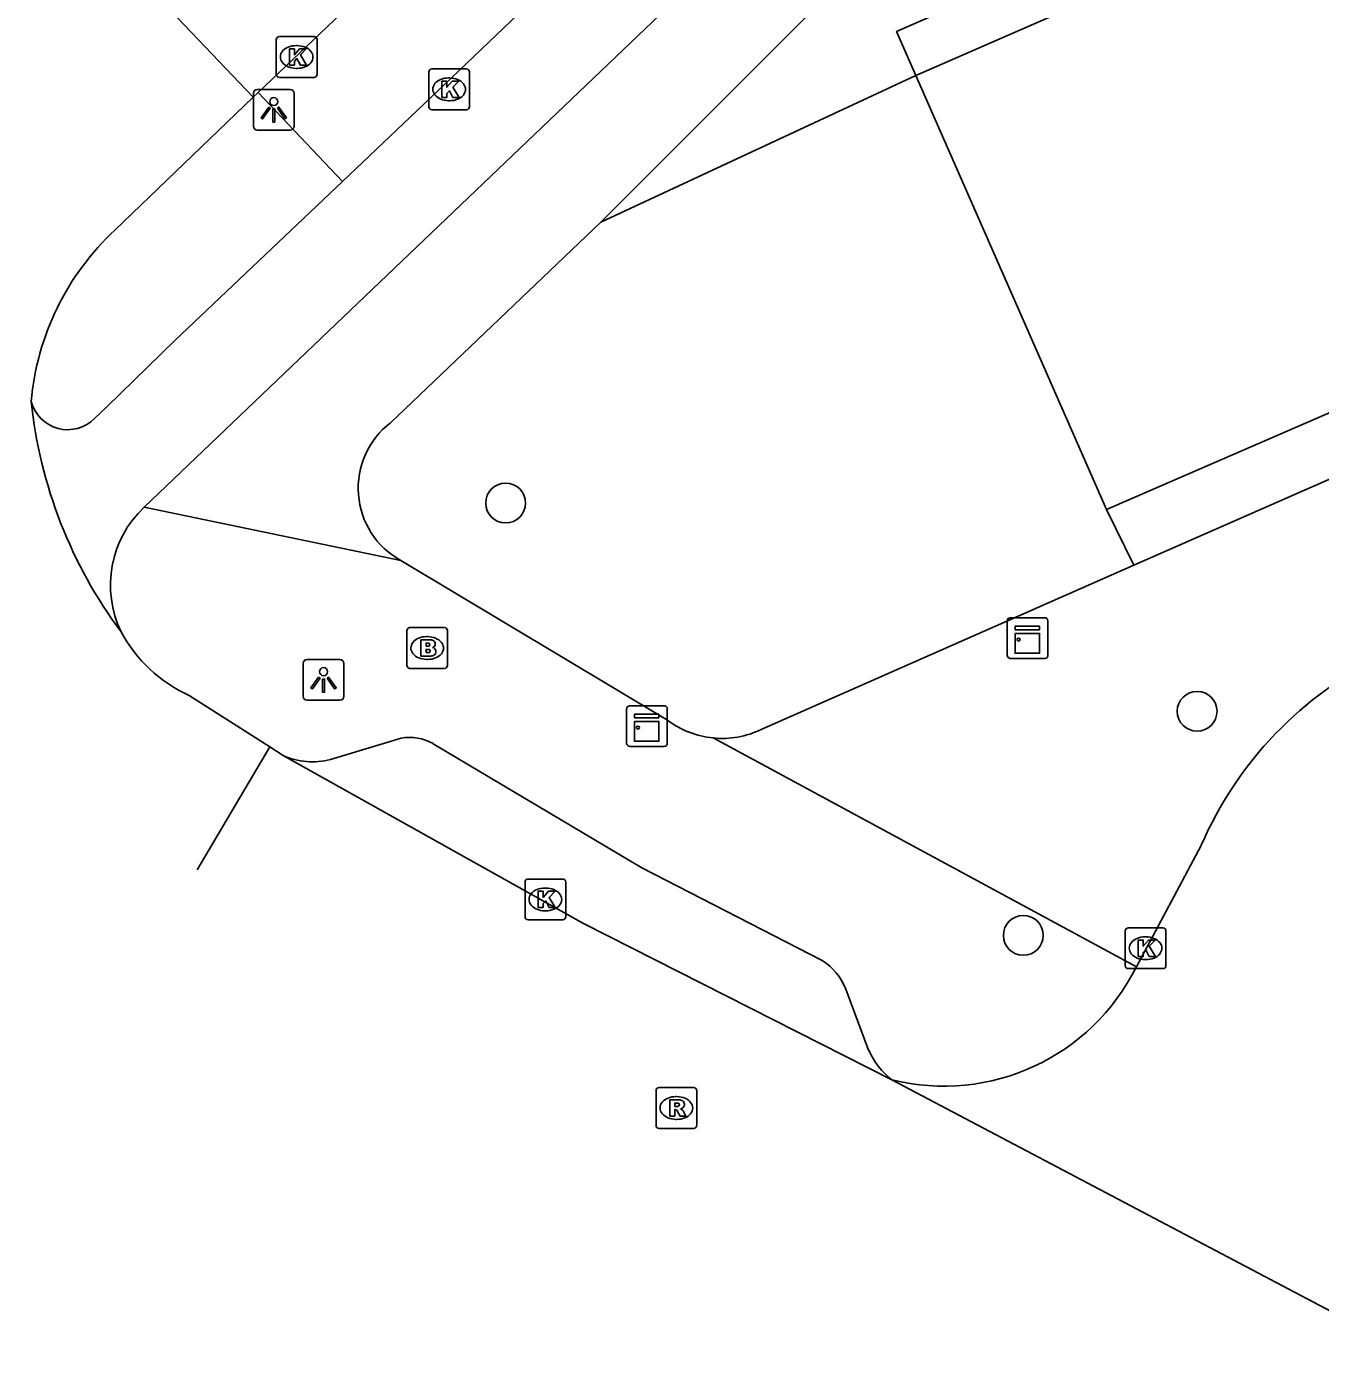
# Model space of a CAD drawing. Extents: x 159961 to 160856, y 382704 to 383353.
# Drawn here: x 160200.21 to 160231.99, y 382965.25 to 382998 of the extents above; entities that cross this region are included whole.
import ezdxf

# ---------------------------------------------------------------- set-up
doc = ezdxf.new("R2010")
doc.units = 0
for name, color, linetype in [('IMGEO_Berm_open', 7, 'Continuous'), ('IMGEO_Boom', 7, 'Continuous'), ('IMGEO_Brandkraan', 7, 'Continuous'), ('IMGEO_Fietspad_open', 7, 'Continuous'), ('IMGEO_Groenvoorziening', 7, 'Continuous'), ('IMGEO_Kast', 7, 'Continuous'), ('IMGEO_Kolk', 7, 'Continuous'), ('IMGEO_Lichtpunt', 7, 'Continuous'), ('IMGEO_Pand', 7, 'Continuous'), ('IMGEO_Rijbaan_lokaal_gesloten', 7, 'Continuous'), ('IMGEO_Rijbaan_lokaal_open', 7, 'Continuous'), ('IMGEO_Rioolput', 7, 'Continuous'), ('IMGEO_Voetpad_open', 7, 'Continuous')]:
    doc.layers.add(name, color=color, linetype=linetype)

msp = doc.modelspace()

# ---------------------------------------------------------------- linework, layer by layer
at = {"layer": 'IMGEO_Berm_open'}
msp.add_lwpolyline([(160205.896, 382996.376), (160207.97, 382994.198)], dxfattribs=at)
at = {"layer": 'IMGEO_Boom'}
for centre in [(160211.977, 382986.299), (160228.964, 382981.186), (160224.693, 382975.684)]:
    msp.add_circle(centre, 0.489, dxfattribs=at)
at = {"layer": 'IMGEO_Brandkraan'}
for p, q in [((160209.549, 382982.314), (160209.549, 382983.166)), ((160209.624, 382983.24), (160210.476, 382983.24)), ((160210.55, 382983.166), (160210.55, 382982.314)), ((160210.037, 382983.02), (160210.062, 382983.02)), ((160210.06, 382982.46), (160210.035, 382982.46)), ((160210.476, 382982.24), (160209.624, 382982.24))]:
    msp.add_line(p, q, dxfattribs=at)
for points in [[(160209.549, 382982.314), (160209.549, 382983.166)], [(160209.624, 382983.24), (160210.476, 382983.24)], [(160210.55, 382983.166), (160210.55, 382982.314)], [(160209.897, 382982.94), (160209.897, 382982.54), (160210.11, 382982.54)], [(160210.128, 382982.94), (160209.897, 382982.94)], [(160210.076, 382982.859), (160210.022, 382982.859), (160210.022, 382982.783)], [(160210.022, 382982.783), (160210.075, 382982.783)], [(160210.084, 382982.707), (160210.022, 382982.707), (160210.022, 382982.626)], [(160210.022, 382982.626), (160210.084, 382982.626)], [(160210.476, 382982.24), (160209.624, 382982.24)]]:
    msp.add_lwpolyline(points, dxfattribs=at)
for centre, radius, start, end in [((160209.626, 382983.164), 0.0765, 91.552, 178.448), ((160209.626, 382983.164), 0.0765, 91.552, 178.448), ((160210.474, 382983.164), 0.0765, 1.552, 88.448), ((160210.474, 382983.164), 0.0765, 1.552, 88.448), ((160210.077, 382982.821), 0.0379, 267.8285, 90.9355), ((160210.085, 382982.666), 0.0404, 269.8759, 90.5077), ((160210.132, 382982.795), 0.145, 59.4692, 91.5367), ((160210.157, 382982.842), 0.0922, 285.5137, 58.1501), ((160210.162, 382982.65), 0.105, 301.3115, 78.989), ((160210.116, 382982.791), 0.251, 268.6676, 293.5347), ((160209.626, 382982.316), 0.0765, 181.552, 268.448), ((160209.626, 382982.316), 0.0765, 181.552, 268.448), ((160210.474, 382982.316), 0.0765, 271.552, 358.448), ((160210.474, 382982.316), 0.0765, 271.552, 358.448)]:
    msp.add_arc(centre, radius, start, end, dxfattribs=at)
for centre, major_axis, ratio, start_param, end_param in [((160210.036, 382982.74), (-0.387, 0.002), 0.722429, 4.712389, 7.853982), ((160210.061, 382982.74), (-0.39, 0.002), 0.717154, 1.570796, 4.712389)]:
    msp.add_ellipse(centre, major_axis=major_axis, ratio=ratio, start_param=start_param, end_param=end_param, dxfattribs=at)
at = {"layer": 'IMGEO_Fietspad_open'}
for points in [[(160359.534, 383140.192), (160355.084, 383135.582), (160349.301, 383129.494), (160346.069, 383126.243), (160333.013, 383113.184), (160320.923, 383101.092), (160266.621, 383046.833), (160203.096, 382986.199)], [(160244.662, 383029.223), (160210.466, 382996.565), (160207.97, 382994.198)], [(160207.97, 382994.198), (160203.849, 382990.29), (160202.18, 382988.665), (160201.881, 382988.378)]]:
    msp.add_lwpolyline(points, dxfattribs=at)
for centre, radius, start, end in [((160201.219, 382989.029), 0.928, 194.875, 315.4498), ((160204.912, 382984.28), 2.642, 133.4254, 205.6292)]:
    msp.add_arc(centre, radius, start, end, dxfattribs=at)
at = {"layer": 'IMGEO_Groenvoorziening'}
msp.add_lwpolyline([(160227.406, 382984.773), (160226.74, 382986.142)], dxfattribs=at)
at = {"layer": 'IMGEO_Kast'}
for p, q in [((160224.298, 382982.559), (160224.298, 382983.4)), ((160224.298, 382983.4), (160224.298, 382982.559)), ((160224.373, 382983.484), (160225.214, 382983.484)), ((160225.214, 382983.484), (160224.373, 382983.484)), ((160225.298, 382983.409), (160225.298, 382982.568)), ((160225.298, 382982.568), (160225.298, 382983.409)), ((160225.223, 382982.484), (160224.382, 382982.484)), ((160224.382, 382982.484), (160225.223, 382982.484)), ((160214.949, 382980.398), (160214.949, 382981.239)), ((160214.949, 382981.239), (160214.949, 382980.398)), ((160215.024, 382981.323), (160215.865, 382981.323)), ((160215.865, 382981.323), (160215.024, 382981.323)), ((160215.949, 382981.248), (160215.949, 382980.407)), ((160215.949, 382980.407), (160215.949, 382981.248)), ((160215.874, 382980.323), (160215.033, 382980.323)), ((160215.033, 382980.323), (160215.874, 382980.323))]:
    msp.add_line(p, q, dxfattribs=at)
for points in [[(160224.493, 382983.274), (160225.093, 382983.274), (160225.093, 382983.189), (160224.493, 382983.189), (160224.493, 382983.274)], [(160224.493, 382983.099), (160225.093, 382983.099), (160225.093, 382982.61), (160224.493, 382982.61), (160224.493, 382983.099)], [(160215.144, 382981.113), (160215.744, 382981.113), (160215.744, 382981.028), (160215.144, 382981.028), (160215.144, 382981.113)], [(160215.144, 382980.938), (160215.744, 382980.938), (160215.744, 382980.449), (160215.144, 382980.449), (160215.144, 382980.938)]]:
    msp.add_lwpolyline(points, dxfattribs=at)
for centre in [(160224.577, 382982.948), (160215.228, 382980.787)]:
    msp.add_circle(centre, 0.0377, dxfattribs=at)
for centre, start, end in [((160224.376, 382983.406), 92.4484, 184.2845), ((160224.376, 382983.406), 92.4484, 184.2845), ((160225.22, 382983.406), 2.4484, 94.2845), ((160225.22, 382983.406), 2.4484, 94.2845), ((160224.376, 382982.562), 182.4484, 274.2845), ((160224.376, 382982.562), 182.4484, 274.2845), ((160225.22, 382982.562), 272.4484, 4.2845), ((160225.22, 382982.562), 272.4484, 4.2845), ((160215.027, 382981.245), 92.4484, 184.2845), ((160215.027, 382981.245), 92.4484, 184.2845), ((160215.871, 382981.245), 2.4484, 94.2845), ((160215.871, 382981.245), 2.4484, 94.2845), ((160215.027, 382980.401), 182.4484, 274.2845), ((160215.027, 382980.401), 182.4484, 274.2845), ((160215.871, 382980.401), 272.4484, 4.2845), ((160215.871, 382980.401), 272.4484, 4.2845)]:
    msp.add_arc(centre, 0.0779, start, end, dxfattribs=at)
at = {"layer": 'IMGEO_Kolk'}
for p, q in [((160206.343, 382996.826), (160206.343, 382997.678)), ((160206.418, 382997.752), (160207.27, 382997.752)), ((160206.831, 382997.532), (160206.856, 382997.532)), ((160207.344, 382997.678), (160207.344, 382996.826)), ((160206.854, 382996.972), (160206.829, 382996.972)), ((160210.089, 382996.032), (160210.089, 382996.884)), ((160210.164, 382996.958), (160211.016, 382996.958)), ((160211.09, 382996.884), (160211.09, 382996.032)), ((160207.27, 382996.752), (160206.418, 382996.752)), ((160210.577, 382996.738), (160210.602, 382996.738)), ((160210.6, 382996.178), (160210.575, 382996.178)), ((160211.016, 382995.958), (160210.164, 382995.958)), ((160212.453, 382976.141), (160212.453, 382976.993)), ((160212.528, 382977.067), (160213.38, 382977.067)), ((160212.941, 382976.847), (160212.966, 382976.847)), ((160213.454, 382976.993), (160213.454, 382976.141)), ((160212.964, 382976.287), (160212.939, 382976.287)), ((160213.38, 382976.067), (160212.528, 382976.067)), ((160227.271, 382975.868), (160228.123, 382975.868)), ((160227.196, 382974.942), (160227.196, 382975.794)), ((160227.684, 382975.648), (160227.709, 382975.648)), ((160228.197, 382975.794), (160228.197, 382974.942)), ((160228.123, 382974.868), (160227.271, 382974.868)), ((160227.707, 382975.088), (160227.682, 382975.088))]:
    msp.add_line(p, q, dxfattribs=at)
for points in [[(160206.343, 382996.826), (160206.343, 382997.678)], [(160206.418, 382997.752), (160207.27, 382997.752)], [(160206.664, 382997.452), (160206.787, 382997.452), (160206.787, 382997.301), (160206.917, 382997.452), (160207.081, 382997.452), (160206.935, 382997.301), (160207.088, 382997.052), (160206.936, 382997.052), (160206.851, 382997.216), (160206.787, 382997.149), (160206.787, 382997.052), (160206.664, 382997.052), (160206.664, 382997.452)], [(160207.344, 382997.678), (160207.344, 382996.826)], [(160210.089, 382996.032), (160210.089, 382996.884)], [(160210.164, 382996.958), (160211.016, 382996.958)], [(160211.09, 382996.884), (160211.09, 382996.032)], [(160207.27, 382996.752), (160206.418, 382996.752)], [(160210.41, 382996.658), (160210.533, 382996.658), (160210.533, 382996.507), (160210.663, 382996.658), (160210.827, 382996.658), (160210.681, 382996.507), (160210.834, 382996.258), (160210.682, 382996.258), (160210.597, 382996.422), (160210.533, 382996.355), (160210.533, 382996.258), (160210.41, 382996.258), (160210.41, 382996.658)], [(160211.016, 382995.958), (160210.164, 382995.958)], [(160212.453, 382976.141), (160212.453, 382976.993)], [(160212.528, 382977.067), (160213.38, 382977.067)], [(160213.454, 382976.993), (160213.454, 382976.141)], [(160212.774, 382976.767), (160212.897, 382976.767), (160212.897, 382976.616), (160213.027, 382976.767), (160213.191, 382976.767), (160213.045, 382976.616), (160213.198, 382976.367), (160213.046, 382976.367), (160212.961, 382976.531), (160212.897, 382976.464), (160212.897, 382976.367), (160212.774, 382976.367), (160212.774, 382976.767)], [(160213.38, 382976.067), (160212.528, 382976.067)], [(160227.271, 382975.868), (160228.123, 382975.868)], [(160227.196, 382974.942), (160227.196, 382975.794)], [(160227.517, 382975.568), (160227.64, 382975.568), (160227.64, 382975.417), (160227.77, 382975.568), (160227.934, 382975.568), (160227.788, 382975.417), (160227.941, 382975.168), (160227.789, 382975.168), (160227.704, 382975.332), (160227.64, 382975.265), (160227.64, 382975.168), (160227.517, 382975.168), (160227.517, 382975.568)], [(160228.197, 382975.794), (160228.197, 382974.942)], [(160228.123, 382974.868), (160227.271, 382974.868)]]:
    msp.add_lwpolyline(points, dxfattribs=at)
for centre, start, end in [((160206.42, 382997.676), 91.552, 178.448), ((160206.42, 382997.676), 91.552, 178.448), ((160207.268, 382997.676), 1.552, 88.448), ((160207.268, 382997.676), 1.552, 88.448), ((160206.42, 382996.828), 181.552, 268.448), ((160206.42, 382996.828), 181.552, 268.448), ((160207.268, 382996.828), 271.552, 358.448), ((160207.268, 382996.828), 271.552, 358.448), ((160210.166, 382996.882), 91.552, 178.448), ((160210.166, 382996.882), 91.552, 178.448), ((160211.014, 382996.882), 1.552, 88.448), ((160211.014, 382996.882), 1.552, 88.448), ((160210.166, 382996.034), 181.552, 268.448), ((160210.166, 382996.034), 181.552, 268.448), ((160211.014, 382996.034), 271.552, 358.448), ((160211.014, 382996.034), 271.552, 358.448), ((160212.53, 382976.991), 91.552, 178.448), ((160212.53, 382976.991), 91.552, 178.448), ((160213.378, 382976.991), 1.552, 88.448), ((160213.378, 382976.991), 1.552, 88.448), ((160212.53, 382976.143), 181.552, 268.448), ((160212.53, 382976.143), 181.552, 268.448), ((160213.378, 382976.143), 271.552, 358.448), ((160213.378, 382976.143), 271.552, 358.448), ((160227.273, 382975.792), 91.552, 178.448), ((160227.273, 382975.792), 91.552, 178.448), ((160228.121, 382975.792), 1.552, 88.448), ((160228.121, 382975.792), 1.552, 88.448), ((160227.273, 382974.944), 181.552, 268.448), ((160227.273, 382974.944), 181.552, 268.448), ((160228.121, 382974.944), 271.552, 358.448), ((160228.121, 382974.944), 271.552, 358.448)]:
    msp.add_arc(centre, 0.0765, start, end, dxfattribs=at)
for centre, major_axis, ratio, start_param, end_param in [((160206.83, 382997.252), (-0.387, 0.002), 0.722429, 4.712389, 7.853982), ((160206.855, 382997.252), (-0.39, 0.002), 0.717154, 1.570796, 4.712389), ((160210.576, 382996.458), (-0.387, 0.002), 0.722429, 4.712389, 7.853982), ((160210.601, 382996.458), (-0.39, 0.002), 0.717154, 1.570796, 4.712389), ((160212.94, 382976.567), (-0.387, 0.002), 0.722429, 4.712389, 7.853982), ((160212.965, 382976.567), (-0.39, 0.002), 0.717154, 1.570796, 4.712389), ((160227.683, 382975.368), (-0.387, 0.002), 0.722429, 4.712389, 7.853982), ((160227.708, 382975.368), (-0.39, 0.002), 0.717154, 1.570796, 4.712389)]:
    msp.add_ellipse(centre, major_axis=major_axis, ratio=ratio, start_param=start_param, end_param=end_param, dxfattribs=at)
at = {"layer": 'IMGEO_Lichtpunt'}
for p, q in [((160206.685, 382996.454), (160205.877, 382996.454)), ((160206.685, 382996.454), (160205.877, 382996.454)), ((160205.783, 382996.359), (160205.783, 382995.552)), ((160205.783, 382996.359), (160205.783, 382995.552)), ((160206.779, 382995.552), (160206.779, 382996.359)), ((160206.779, 382995.552), (160206.779, 382996.359)), ((160205.877, 382995.458), (160206.685, 382995.458)), ((160205.877, 382995.458), (160206.685, 382995.458)), ((160207.907, 382982.456), (160207.099, 382982.456)), ((160207.907, 382982.456), (160207.099, 382982.456)), ((160207.005, 382982.361), (160207.005, 382981.554)), ((160207.005, 382982.361), (160207.005, 382981.554)), ((160208.001, 382981.554), (160208.001, 382982.361)), ((160208.001, 382981.554), (160208.001, 382982.361)), ((160207.099, 382981.46), (160207.907, 382981.46)), ((160207.099, 382981.46), (160207.907, 382981.46))]:
    msp.add_line(p, q, dxfattribs=at)
for points in [[(160206.157, 382996.023), (160206.196, 382995.995), (160206.008, 382995.733), (160205.97, 382995.76), (160206.157, 382996.023)], [(160206.259, 382995.975), (160206.306, 382995.975), (160206.306, 382995.653), (160206.259, 382995.653), (160206.259, 382995.975)], [(160206.369, 382995.995), (160206.407, 382996.022), (160206.594, 382995.76), (160206.555, 382995.732), (160206.369, 382995.995)], [(160207.379, 382982.025), (160207.418, 382981.997), (160207.23, 382981.735), (160207.192, 382981.762), (160207.379, 382982.025)], [(160207.481, 382981.977), (160207.528, 382981.977), (160207.528, 382981.655), (160207.481, 382981.655), (160207.481, 382981.977)], [(160207.591, 382981.997), (160207.629, 382982.024), (160207.816, 382981.762), (160207.777, 382981.734), (160207.591, 382981.997)]]:
    msp.add_lwpolyline(points, dxfattribs=at)
for centre in [(160206.282, 382996.157), (160207.504, 382982.159)]:
    msp.add_circle(centre, 0.0994, dxfattribs=at)
for centre, start, end in [((160205.877, 382996.359), 90, 180), ((160205.877, 382996.359), 90, 180), ((160206.685, 382996.359), 0, 90), ((160206.685, 382996.359), 0, 90), ((160205.877, 382995.552), 180, 270), ((160205.877, 382995.552), 180, 270), ((160206.685, 382995.552), 270, 0), ((160206.685, 382995.552), 270, 360), ((160207.099, 382982.361), 90, 180), ((160207.099, 382982.361), 90, 180), ((160207.907, 382982.361), 0, 90), ((160207.907, 382982.361), 0, 90), ((160207.099, 382981.554), 180, 270), ((160207.099, 382981.554), 180, 270), ((160207.907, 382981.554), 270, 0), ((160207.907, 382981.554), 270, 360)]:
    msp.add_arc(centre, 0.0946, start, end, dxfattribs=at)
at = {"layer": 'IMGEO_Pand'}
for points in [[(160292.649, 383027.642), (160229.378, 383000), (160222.051, 382996.799)], [(160226.74, 382986.142), (160258.674, 383000), (160297.308, 383016.984)], [(160226.74, 382986.142), (160222.051, 382996.799)]]:
    msp.add_lwpolyline(points, dxfattribs=at)
at = {"layer": 'IMGEO_Rijbaan_lokaal_gesloten'}
for points in [[(160241.075, 383030.001), (160234.099, 383023.201), (160228.63, 383017.988), (160213.006, 383003.15), (160205.896, 382996.376)], [(160205.896, 382996.376), (160205.776, 382996.262)]]:
    msp.add_lwpolyline(points, dxfattribs=at)
at = {"layer": 'IMGEO_Rijbaan_lokaal_open'}
for points in [[(160205.776, 382996.262), (160200.211, 383002.11)], [(160202.38, 382993.002), (160205.776, 382996.262)], [(160206.182, 382980.31), (160204.203, 382981.576)], [(160204.4, 382977.293), (160206.182, 382980.31)], [(160206.512, 382980.099), (160206.182, 382980.31)], [(160221.466, 382972.141), (160213.891, 382975.973), (160206.512, 382980.099)], [(160227.471, 382974.913), (160229.065, 382977.895)], [(160234.53, 382965.25), (160234.37, 382965.333), (160221.466, 382972.141)]]:
    msp.add_lwpolyline(points, dxfattribs=at)
for centre, radius, start, end in [((160206.816, 382988.226), 6.518, 132.8836, 175.025), ((160211.746, 382989.994), 11.487, 186.0121, 216.6512), ((160205.693, 382984.85), 3.597, 208.4386, 245.5283), ((160237.509, 382974.252), 9.197, 115.5474, 156.6608), ((160222.746, 382977.258), 5.275, 255.9552, 333.6024)]:
    msp.add_arc(centre, radius, start, end, dxfattribs=at)
at = {"layer": 'IMGEO_Rioolput'}
for p, q in [((160215.747, 382971.946), (160216.599, 382971.946)), ((160215.672, 382971.02), (160215.672, 382971.872)), ((160216.16, 382971.726), (160216.185, 382971.726)), ((160216.673, 382971.872), (160216.673, 382971.02)), ((160216.599, 382970.946), (160215.747, 382970.946)), ((160216.183, 382971.166), (160216.158, 382971.166))]:
    msp.add_line(p, q, dxfattribs=at)
for points in [[(160215.747, 382971.946), (160216.599, 382971.946)], [(160215.672, 382971.02), (160215.672, 382971.872)], [(160216.261, 382971.644), (160216.009, 382971.646), (160216.009, 382971.246)], [(160216.673, 382971.872), (160216.673, 382971.02)], [(160216.009, 382971.246), (160216.133, 382971.246), (160216.133, 382971.408), (160216.144, 382971.408)], [(160216.187, 382971.565), (160216.133, 382971.565), (160216.133, 382971.484)], [(160216.133, 382971.484), (160216.185, 382971.484)], [(160216.191, 382971.379), (160216.262, 382971.246), (160216.402, 382971.246), (160216.337, 382971.372)], [(160216.599, 382970.946), (160215.747, 382970.946)]]:
    msp.add_lwpolyline(points, dxfattribs=at)
for centre, radius, start, end in [((160215.749, 382971.87), 0.0765, 91.552, 178.448), ((160215.749, 382971.87), 0.0765, 91.552, 178.448), ((160216.597, 382971.87), 0.0765, 1.552, 88.448), ((160216.597, 382971.87), 0.0765, 1.552, 88.448), ((160216.26, 382971.534), 0.109, 350.3612, 89.416), ((160216.143, 382971.355), 0.0533, 26.0293, 88.6989), ((160216.169, 382971.673), 0.19, 274.7715, 282.9687), ((160216.193, 382971.469), 0.0964, 77.0061, 93.1865), ((160216.207, 382971.526), 0.0378, 276.6634, 79.6772), ((160216.258, 382971.534), 0.112, 277.5842, 350.9817), ((160216.242, 382971.319), 0.108, 29.5134, 73.7905), ((160215.749, 382971.022), 0.0765, 181.552, 268.448), ((160215.749, 382971.022), 0.0765, 181.552, 268.448), ((160216.597, 382971.022), 0.0765, 271.552, 358.448), ((160216.597, 382971.022), 0.0765, 271.552, 358.448)]:
    msp.add_arc(centre, radius, start, end, dxfattribs=at)
for centre, major_axis, ratio, start_param, end_param in [((160216.159, 382971.446), (-0.387, 0.002), 0.722429, 4.712389, 7.853982), ((160216.184, 382971.446), (-0.39, 0.002), 0.717154, 1.570796, 4.712389)]:
    msp.add_ellipse(centre, major_axis=major_axis, ratio=ratio, start_param=start_param, end_param=end_param, dxfattribs=at)
at = {"layer": 'IMGEO_Voetpad_open'}
for points in [[(160222.051, 382996.799), (160221.58, 382997.876), (160292.175, 383028.72)], [(160297.308, 383016.984), (160297.863, 383015.722), (160227.406, 382984.773)], [(160221.343, 383000.23), (160214.319, 382993.195)], [(160214.319, 382993.195), (160222.051, 382996.799)], [(160214.319, 382993.195), (160209.145, 382988.27)], [(160209.403, 382984.888), (160203.096, 382986.199)], [(160215.955, 382980.967), (160209.403, 382984.888)], [(160227.406, 382984.773), (160218.256, 382980.741)], [(160207.674, 382980.004), (160209.407, 382980.525)], [(160217.074, 382980.531), (160227.471, 382974.913)], [(160210.197, 382980.391), (160215.324, 382977.339), (160219.754, 382975.066)], [(160220.332, 382974.367), (160220.895, 382972.866)]]:
    msp.add_lwpolyline(points, dxfattribs=at)
for centre, radius, start, end in [((160210.386, 382986.664), 2.03, 127.6825, 241.0424), ((160217.29, 382982.739), 2.218, 233.0066, 264.4183), ((160217.289, 382982.753), 2.233, 264.4789, 295.6697), ((160209.622, 382979.395), 1.151, 59.9953, 100.751), ((160207.226, 382981.681), 1.736, 245.702, 284.9503), ((160218.982, 382973.839), 1.449, 21.3506, 57.8238), ((160222.539, 382973.573), 1.789, 203.2796, 233.1674)]:
    msp.add_arc(centre, radius, start, end, dxfattribs=at)

doc.saveas('drawing.dxf')
